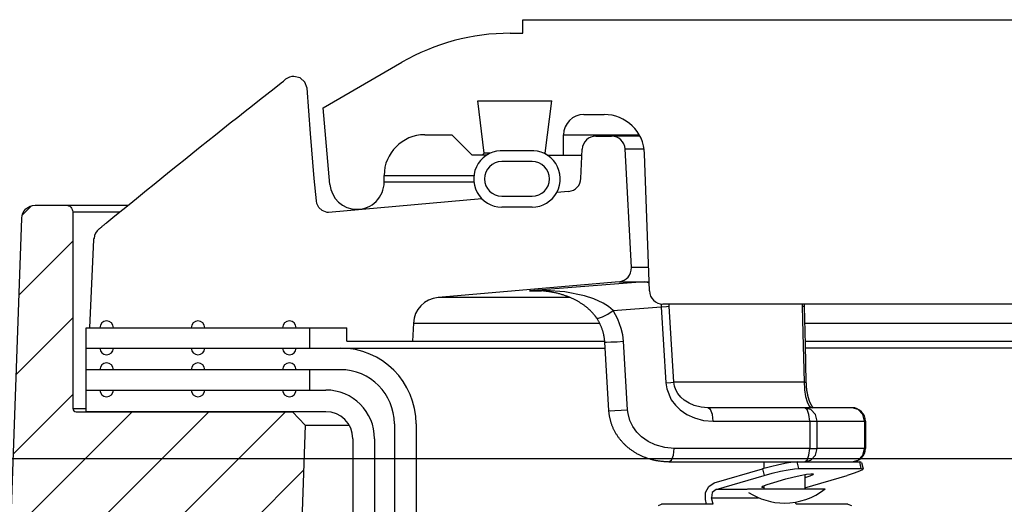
# Model space of a CAD drawing. Extents: x -169 to 6736, y -208 to 3022.
# Tile 369 of 656: x 1785.09 to 1789.64, y 983.81 to 986.04. Entities that reach past the tile are written whole.
import ezdxf

# ---------------------------------------------------------------- set-up
doc = ezdxf.new("R2010")
doc.units = 0
doc.header["$MEASUREMENT"] = 0
for name, color, linetype in [('CONCRETE-HATCH', 2, 'CONTINUOUS'), ('FREEZE-LINES', 8, 'CONTINUOUS'), ('SPILL-BUCKET', 1, 'CONTINUOUS')]:
    doc.layers.add(name, color=color, linetype=linetype)

msp = doc.modelspace()

# ---------------------------------------------------------------- hatches: boundary and pattern name
at = {"layer": 'CONCRETE-HATCH'}
h = msp.add_hatch(dxfattribs=at)
h.set_pattern_fill('AR-CONC', color=256, scale=2.67, style=0)
h.set_pattern_definition([(50, (406.909, 981.518), (19.15085, -1.67548), [2.0025, -22.0275]), (355, (406.91, 981.518), (-3.70466, 20.08353), [1.602, -17.622]), (100.4514, (408.505, 981.378), (15.4462, 18.40804), [1.70186, -18.7205]), (46.1842, (406.91, 986.858), (28.49534, -4.41936), [3.00375, -33.04125]), (96.6356, (409.284, 986.49), (24.9555, 26.00895), [2.5528, -28.08074]), (351.1842, (406.91, 986.858), (24.9555, 26.00897), [2.403, -26.433]), (21, (409.579, 985.523), (15.93742, -10.74992), [2.0025, -22.0275]), (326, (409.58, 985.523), (6.49652, 19.3615), [1.602, -17.622]), (71.4514, (410.907, 984.627), (22.43394, 8.61156), [1.70186, -18.7205]), (37.5, (406.909, 981.518), (0.324668, 8.888266), [0, -17.4084, 0, -17.889, 0, -17.68875]), (7.5, (406.909, 981.518), (7.023957, 10.53079), [0, -10.1994, 0, -17.0079, 0, -6.74175]), (327.5, (400.955, 981.518), (14.25306, -0.602215), [0, -6.675, 0, -20.826, 0, -27.6345]), (317.5, (398.285, 981.518), (15.57107, 2.6728), [0, -8.6775, 0, -13.8306, 0, -19.6245])])
h.paths.add_polyline_path([(1767.51696, 983.80117), (1772.40966, 984.45283), (1772.40966, 985.22638), (1776.35294, 984.73347), (1785.72243, 984.73347), (1785.93035, 983.95668), (1786.31624, 983.95668), (1786.36108, 983.9299), (1786.38758, 983.87999), (1786.38758, 978.29597), (1767.51696, 978.29597), (1767.51696, 980.19593)])
at = {"layer": 'SPILL-BUCKET'}
h = msp.add_hatch(dxfattribs=at)
h.set_pattern_fill('ANSI31', scale=2, style=0)
h.set_pattern_definition([(45, (6629.67845, -316.10631), (-0.176776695, 0.176776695), [])])
edge = h.paths.add_edge_path()
edge.add_line((1786.35286, 984.23294), (1786.41107, 984.17052))
edge.add_line((1786.41107, 984.17052), (1786.3616, 982.75407))
edge.add_line((1786.3616, 982.75407), (1786.03629, 982.75407))
edge.add_line((1786.03629, 982.75407), (1786.01885, 983.25351))
edge.add_arc((1785.89397, 983.24919), 0.12496, 361.98144, 449.98139)
edge.add_line((1785.89401, 983.37415), (1785.10718, 983.37415))
edge.add_arc((1785.10716, 983.43663), 0.06248, 178.01926, 270.01928, ccw=False)
edge.add_line((1785.04472, 983.43879), (1785.1036, 985.12513))
edge.add_arc((1785.16604, 985.12293), 0.06248, 449.98138, 537.98136, ccw=False)
edge.add_line((1785.16607, 985.18541), (1785.3079, 985.18541))
edge.add_arc((1785.30789, 985.15417), 0.03124, 359.98043, 449.98043, ccw=False)
edge.add_line((1785.33913, 985.15416), (1785.33913, 984.24793))
edge.add_arc((1785.35444, 984.24824), 0.01531, 181.18722, 271.18722)
edge.add_line((1785.35476, 984.23294), (1786.35286, 984.23294))

# ---------------------------------------------------------------- linework, layer by layer
at = {"layer": 'FREEZE-LINES', "linetype": 'Continuous'}
msp.add_line((1931.94521, 984.01471), (1465.78697, 984.01471), dxfattribs=at)
at = {"layer": 'SPILL-BUCKET', "linetype": 'Continuous'}
for p, q in [((1787.41584, 986.04108), (1791.60048, 986.04108)), ((1787.41584, 985.97862), (1787.41584, 986.04108)), ((1787.35734, 985.97862), (1787.41584, 985.97862)), ((1786.49459, 985.63511), (1786.85769, 985.84474)), ((1787.20728, 985.66634), (1787.54844, 985.66634)), ((1787.23687, 985.42541), (1787.20728, 985.66634)), ((1787.51886, 985.42541), (1787.54844, 985.66634)), ((1786.5256, 985.28071), (1786.49459, 985.63511)), ((1787.69689, 985.60388), (1787.7899, 985.60388)), ((1786.96302, 985.51019), (1787.08794, 985.51019)), ((1787.18162, 985.41651), (1787.08794, 985.51019)), ((1787.60321, 985.51019), (1787.6104, 985.51019)), ((1787.60321, 985.41651), (1787.60321, 985.51019)), ((1787.6104, 985.51019), (1787.63196, 985.51019)), ((1787.63196, 985.51019), (1787.66784, 985.51019)), ((1787.66784, 985.51019), (1787.95216, 985.51019)), ((1787.24917, 985.41651), (1787.18162, 985.41651)), ((1787.23687, 985.42541), (1787.22797, 985.41651)), ((1787.24413, 985.42541), (1787.23687, 985.42541)), ((1787.26589, 985.42541), (1787.24413, 985.42541)), ((1787.44766, 985.43606), (1787.32905, 985.43606)), ((1787.51886, 985.42541), (1787.51082, 985.42541)), ((1787.52776, 985.41651), (1787.51886, 985.42541)), ((1787.52754, 985.41651), (1787.68843, 985.41651)), ((1787.99927, 984.78975), (1787.97715, 985.42305)), ((1787.45831, 985.38653), (1787.3184, 985.38653)), ((1786.77565, 985.29159), (1786.77565, 985.32282)), ((1786.77565, 985.32282), (1786.78218, 985.32282)), ((1786.78218, 985.29159), (1786.77565, 985.29159)), ((1787.3184, 985.22664), (1787.45831, 985.22664)), ((1787.45831, 985.17667), (1787.3184, 985.17667)), ((1789.7476, 984.72948), (1788.06169, 984.72948))]:
    msp.add_line(p, q, dxfattribs=at)
at = {"layer": 'SPILL-BUCKET', "color": 1, "linetype": 'Continuous'}
for p, q in [((1786.38799, 985.77237), (1786.35949, 985.77935)), ((1786.26783, 985.7244), (1786.30105, 985.75045)), ((1786.30105, 985.75045), (1786.31102, 985.75826)), ((1786.31102, 985.75826), (1786.321, 985.76606)), ((1786.41013, 985.75301), (1786.38799, 985.77237)), ((1786.42096, 985.72558), (1786.41013, 985.75301)), ((1786.20114, 985.6719), (1786.23466, 985.69831)), ((1786.23466, 985.69831), (1786.26783, 985.7244)), ((1786.43575, 985.51678), (1786.42096, 985.72558)), ((1786.13378, 985.6187), (1786.16764, 985.64547)), ((1786.16764, 985.64547), (1786.20114, 985.6719)), ((1786.09996, 985.5919), (1786.13378, 985.6187)), ((1786.03159, 985.53756), (1786.06576, 985.56474)), ((1786.06576, 985.56474), (1786.09996, 985.5919)), ((1785.96248, 985.48243), (1785.99702, 985.51001)), ((1785.99702, 985.51001), (1786.03159, 985.53756)), ((1786.45345, 985.30816), (1786.43575, 985.51678)), ((1787.75198, 985.50395), (1787.82499, 985.50395)), ((1785.92739, 985.45436), (1785.96248, 985.48243)), ((1785.857, 985.3979), (1785.89234, 985.42627)), ((1785.89234, 985.42627), (1785.92739, 985.45436)), ((1787.68367, 985.30884), (1787.68958, 985.44421)), ((1787.91602, 984.89796), (1787.88737, 985.44476)), ((1785.78612, 985.34082), (1785.82171, 985.3695)), ((1785.82171, 985.3695), (1785.857, 985.3979)), ((1785.75056, 985.31211), (1785.78612, 985.34082)), ((1785.67888, 985.25407), (1785.71471, 985.2831)), ((1785.71471, 985.2831), (1785.75056, 985.31211)), ((1786.4632, 985.20585), (1786.45345, 985.30816)), ((1785.64275, 985.22474), (1785.67888, 985.25407)), ((1787.62671, 985.24934), (1787.57248, 985.2446)), ((1785.53382, 985.13599), (1785.60665, 985.19538)), ((1785.60665, 985.19538), (1785.64275, 985.22474)), ((1786.46538, 985.19303), (1786.4632, 985.20585)), ((1786.47056, 985.18074), (1786.46538, 985.19303)), ((1787.2269, 985.21436), (1786.51838, 985.15238)), ((1786.47242, 985.1777), (1786.47056, 985.18074)), ((1786.47452, 985.17472), (1786.47242, 985.1777)), ((1786.49014, 985.16033), (1786.47452, 985.17472)), ((1786.51236, 985.15246), (1786.49014, 985.16033)), ((1786.51838, 985.15238), (1786.51236, 985.15246)), ((1785.48167, 985.09332), (1785.48391, 985.09515)), ((1785.48391, 985.09515), (1785.48617, 985.09699)), ((1785.48617, 985.09699), (1785.48849, 985.09889)), ((1785.48849, 985.09889), (1785.49083, 985.1008)), ((1785.49083, 985.1008), (1785.49323, 985.10276)), ((1785.49323, 985.10276), (1785.49565, 985.10474)), ((1785.49565, 985.10474), (1785.49614, 985.10515)), ((1785.49614, 985.10515), (1785.49664, 985.10555)), ((1785.49663, 985.10555), (1785.51522, 985.12078)), ((1785.51522, 985.12078), (1785.53382, 985.13599)), ((1785.46031, 985.07599), (1785.46102, 985.07656)), ((1785.46102, 985.07656), (1785.46174, 985.07715)), ((1785.46174, 985.07715), (1785.46352, 985.07859)), ((1785.46352, 985.07859), (1785.46532, 985.08005)), ((1785.46532, 985.08005), (1785.4672, 985.08157)), ((1785.4672, 985.08157), (1785.4691, 985.08311)), ((1785.4691, 985.08311), (1785.47108, 985.08471)), ((1785.47108, 985.08471), (1785.47308, 985.08634)), ((1785.47308, 985.08634), (1785.47518, 985.08804)), ((1785.47518, 985.08804), (1785.47729, 985.08976)), ((1785.47729, 985.08976), (1785.47947, 985.09154)), ((1785.47947, 985.09154), (1785.48167, 985.09332)), ((1785.4172, 984.62017), (1785.43685, 985.02718)), ((1785.43685, 985.02718), (1785.437, 985.02891)), ((1785.437, 985.02891), (1785.43711, 985.03015)), ((1785.43711, 985.03015), (1785.43721, 985.03144)), ((1785.43721, 985.03144), (1785.43726, 985.03199)), ((1785.43726, 985.03199), (1785.43731, 985.03255)), ((1787.8591, 984.83247), (1787.02435, 984.75944)), ((1786.91049, 984.64154), (1786.9061, 984.55771)), ((1785.40159, 984.62017), (1786.60389, 984.62017)), ((1785.40159, 984.33287), (1785.40159, 984.62017)), ((1786.60389, 984.55771), (1786.60389, 984.62017)), ((1786.60389, 984.55771), (1786.9061, 984.55771)), ((1785.40159, 984.52649), (1786.57311, 984.52649)), ((1786.57311, 984.42655), (1785.40159, 984.42655)), ((1785.40156, 984.23294), (1785.40156, 984.33287)), ((1785.40156, 984.33287), (1786.50646, 984.33287)), ((1786.50646, 984.23294), (1785.40156, 984.23294)), ((1786.82294, 984.17672), (1786.82294, 983.74985)), ((1786.92287, 984.17672), (1786.92287, 983.74985)), ((1786.63137, 984.10802), (1786.63137, 969.91046)), ((1786.7313, 984.10802), (1786.7313, 969.91046))]:
    msp.add_line(p, q, dxfattribs=at)
at = {"layer": 'SPILL-BUCKET', "color": 7}
for p, q in [((1787.9555, 985.50395), (1787.82499, 985.50395)), ((1787.88737, 985.44476), (1787.97512, 985.44476)), ((1785.3079, 985.18541), (1785.59443, 985.18541)), ((1785.33913, 985.15418), (1785.55613, 985.15418)), ((1787.99546, 984.89796), (1787.91602, 984.89796)), ((1787.8591, 984.83247), (1787.99778, 984.83247)), ((1787.63293, 984.75944), (1787.02433, 984.75944)), ((1786.91049, 984.64154), (1787.7693, 984.64154)), ((1786.9061, 984.55771), (1787.7933, 984.55771)), ((1786.57311, 984.52649), (1787.79514, 984.52649)), ((1785.33913, 984.24793), (1785.40156, 984.24793)), ((1786.41107, 984.17052), (1786.61461, 984.17052))]:
    msp.add_line(p, q, dxfattribs=at)
at = {"layer": 'SPILL-BUCKET', "color": 7, "linetype": 'Continuous'}
for p, q in [((1786.78218, 985.32282), (1787.18951, 985.32282)), ((1787.18936, 985.29159), (1786.78218, 985.29159)), ((1788.71477, 984.64154), (1797.8491, 984.64154)), ((1786.43213, 984.52649), (1786.43213, 984.62017)), ((1788.71686, 984.55771), (1797.66491, 984.55771)), ((1797.65424, 984.52649), (1788.71718, 984.52649)), ((1786.43213, 984.33287), (1786.43213, 984.42655))]:
    msp.add_line(p, q, dxfattribs=at)
at = {"layer": 'SPILL-BUCKET', "color": 8, "linetype": 'Continuous'}
for p, q in [((1787.976, 984.83247), (1787.81761, 984.82001)), ((1787.976, 984.83247), (1787.98856, 984.83106)), ((1787.98856, 984.83106), (1787.99796, 984.82706)), ((1787.81761, 984.82001), (1787.44624, 984.79027)), ((1787.44681, 984.79031), (1787.44624, 984.79027)), ((1787.44624, 984.79027), (1787.44667, 984.7903)), ((1787.44624, 984.79027), (1787.47201, 984.79027)), ((1787.44667, 984.7903), (1787.47862, 984.79026)), ((1787.51895, 984.79248), (1787.44681, 984.79031)), ((1787.47201, 984.79027), (1787.5018, 984.79027)), ((1787.48088, 984.79116), (1787.47867, 984.79118)), ((1787.48308, 984.79113), (1787.48088, 984.79116)), ((1787.48731, 984.79102), (1787.48308, 984.79113)), ((1787.49155, 984.79085), (1787.48731, 984.79102)), ((1787.49577, 984.79065), (1787.49155, 984.79085)), ((1787.5, 984.79041), (1787.49577, 984.79065)), ((1787.50422, 984.79012), (1787.5, 984.79041)), ((1787.50844, 984.78979), (1787.50422, 984.79012)), ((1787.51265, 984.78942), (1787.50844, 984.78979)), ((1787.51686, 984.789), (1787.51265, 984.78942)), ((1787.52105, 984.78855), (1787.51686, 984.789)), ((1787.60962, 984.78597), (1787.51895, 984.79248)), ((1787.52524, 984.78804), (1787.52105, 984.78855)), ((1787.52928, 984.78752), (1787.52524, 984.78804)), ((1787.53332, 984.78696), (1787.52928, 984.78752)), ((1787.53758, 984.78633), (1787.53332, 984.78696)), ((1787.54184, 984.78564), (1787.53758, 984.78633)), ((1787.54602, 984.78493), (1787.54184, 984.78564)), ((1787.55021, 984.78418), (1787.54602, 984.78493)), ((1787.55431, 984.7834), (1787.55021, 984.78418)), ((1787.5584, 984.78258), (1787.55431, 984.7834)), ((1787.56242, 984.78173), (1787.5584, 984.78258)), ((1787.56644, 984.78084), (1787.56242, 984.78173)), ((1787.57039, 984.77993), (1787.56644, 984.78084)), ((1787.57433, 984.77897), (1787.57039, 984.77993)), ((1787.5782, 984.77799), (1787.57433, 984.77897)), ((1787.58208, 984.77697), (1787.5782, 984.77799)), ((1787.58589, 984.77592), (1787.58208, 984.77697)), ((1787.69983, 984.76771), (1787.60962, 984.78597)), ((1787.5897, 984.77483), (1787.58589, 984.77592)), ((1787.59344, 984.77372), (1787.5897, 984.77483)), ((1787.59719, 984.77257), (1787.59344, 984.77372)), ((1787.60088, 984.77139), (1787.59719, 984.77257)), ((1787.60457, 984.77018), (1787.60088, 984.77139)), ((1787.60821, 984.76894), (1787.60457, 984.77018)), ((1787.61185, 984.76766), (1787.60821, 984.76894)), ((1787.61543, 984.76636), (1787.61185, 984.76766)), ((1787.61902, 984.76503), (1787.61543, 984.76636)), ((1787.62274, 984.76359), (1787.61902, 984.76503)), ((1787.62647, 984.76212), (1787.62274, 984.76359)), ((1787.62996, 984.76069), (1787.62647, 984.76212)), ((1787.63346, 984.75922), (1787.62996, 984.76069)), ((1787.63686, 984.75776), (1787.63346, 984.75922)), ((1787.64026, 984.75625), (1787.63686, 984.75776)), ((1787.64358, 984.75474), (1787.64026, 984.75625)), ((1787.64689, 984.75319), (1787.64358, 984.75474)), ((1787.65013, 984.75163), (1787.64689, 984.75319)), ((1787.65336, 984.75004), (1787.65013, 984.75163)), ((1787.6565, 984.74845), (1787.65336, 984.75004)), ((1787.65964, 984.74682), (1787.6565, 984.74845)), ((1787.66271, 984.7452), (1787.65964, 984.74682)), ((1787.66577, 984.74353), (1787.66271, 984.7452)), ((1787.66841, 984.74206), (1787.66577, 984.74353)), ((1787.67105, 984.74056), (1787.66841, 984.74206)), ((1787.67358, 984.73908), (1787.67105, 984.74056)), ((1787.67612, 984.73758), (1787.67358, 984.73908)), ((1787.67904, 984.73581), (1787.67612, 984.73758)), ((1787.68195, 984.734), (1787.67904, 984.73581)), ((1787.6847, 984.73226), (1787.68195, 984.734)), ((1787.68744, 984.73048), (1787.6847, 984.73226)), ((1787.74355, 984.7531), (1787.69983, 984.76771)), ((1787.78619, 984.73311), (1787.74355, 984.7531)), ((1787.80985, 984.71804), (1787.78619, 984.73311)), ((1787.69004, 984.72875), (1787.68744, 984.73048)), ((1787.69264, 984.72698), (1787.69004, 984.72875)), ((1787.69511, 984.72526), (1787.69264, 984.72698)), ((1787.69758, 984.72351), (1787.69511, 984.72526)), ((1787.69995, 984.72179), (1787.69758, 984.72351)), ((1787.70231, 984.72003), (1787.69995, 984.72179)), ((1787.70458, 984.7183), (1787.70231, 984.72003)), ((1787.70684, 984.71655), (1787.70458, 984.7183)), ((1787.70903, 984.71481), (1787.70684, 984.71655)), ((1787.71122, 984.71303), (1787.70903, 984.71481)), ((1787.71318, 984.71141), (1787.71122, 984.71303)), ((1787.71514, 984.70976), (1787.71318, 984.71141)), ((1787.71702, 984.70814), (1787.71514, 984.70976)), ((1787.7189, 984.7065), (1787.71702, 984.70814)), ((1787.72103, 984.7046), (1787.7189, 984.7065)), ((1787.72315, 984.70266), (1787.72103, 984.7046)), ((1787.72512, 984.70083), (1787.72315, 984.70266)), ((1787.72707, 984.69896), (1787.72512, 984.70083)), ((1787.72889, 984.69719), (1787.72707, 984.69896)), ((1787.7307, 984.69538), (1787.72889, 984.69719)), ((1787.7324, 984.69365), (1787.7307, 984.69538)), ((1787.73409, 984.69189), (1787.7324, 984.69365)), ((1787.73568, 984.6902), (1787.73409, 984.69189)), ((1787.73727, 984.68848), (1787.73568, 984.6902)), ((1787.73877, 984.68681), (1787.73727, 984.68848)), ((1787.74026, 984.68511), (1787.73877, 984.68681)), ((1787.80748, 984.68297), (1787.83149, 984.6996)), ((1787.83149, 984.6996), (1787.80985, 984.71804)), ((1787.83149, 984.6996), (1788.0541, 984.71701)), ((1787.85391, 984.65956), (1787.83149, 984.6996)), ((1788.05276, 984.73012), (1788.05358, 984.72394)), ((1788.05358, 984.72394), (1788.0541, 984.71701)), ((1788.0541, 984.71701), (1788.07744, 984.71884)), ((1788.0541, 984.71701), (1788.07527, 984.36633)), ((1788.07744, 984.71884), (1788.09069, 984.72028)), ((1788.09069, 984.72028), (1788.08976, 984.72927)), ((1788.10431, 984.49424), (1788.09069, 984.72028)), ((1788.70384, 984.72946), (1788.70393, 984.72028)), ((1788.70393, 984.72028), (1788.71056, 984.71952)), ((1788.70393, 984.72028), (1788.70707, 984.59563)), ((1788.71056, 984.71952), (1788.71284, 984.71857)), ((1788.71279, 984.72717), (1788.71277, 984.72507)), ((1788.71277, 984.72507), (1788.71278, 984.72297)), ((1788.71278, 984.72297), (1788.71279, 984.72087)), ((1788.71283, 984.72948), (1788.71279, 984.72717)), ((1788.71279, 984.72087), (1788.71284, 984.71876)), ((1788.71284, 984.71876), (1788.71284, 984.71867)), ((1788.71284, 984.71867), (1788.71285, 984.71857)), ((1788.71285, 984.71857), (1788.71722, 984.54323)), ((1787.74168, 984.68346), (1787.74026, 984.68511)), ((1787.7431, 984.68177), (1787.74168, 984.68346)), ((1787.74445, 984.68013), (1787.7431, 984.68177)), ((1787.74579, 984.67846), (1787.74445, 984.68013)), ((1787.74708, 984.67682), (1787.74579, 984.67846)), ((1787.74836, 984.67516), (1787.74708, 984.67682)), ((1787.7496, 984.67351), (1787.74836, 984.67516)), ((1787.75083, 984.67185), (1787.7496, 984.67351)), ((1787.75203, 984.67018), (1787.75083, 984.67185)), ((1787.75322, 984.66848), (1787.75203, 984.67018)), ((1787.75437, 984.66683), (1787.75322, 984.66848)), ((1787.7555, 984.66513), (1787.75437, 984.66683)), ((1787.75553, 984.66509), (1787.7555, 984.66513)), ((1787.75556, 984.66505), (1787.75553, 984.66509)), ((1787.75578, 984.6647), (1787.75555, 984.66504)), ((1787.75556, 984.66505), (1787.76481, 984.66355)), ((1787.75601, 984.66436), (1787.75578, 984.6647)), ((1787.75772, 984.66175), (1787.75601, 984.66436)), ((1787.75939, 984.6591), (1787.75772, 984.66175)), ((1787.76103, 984.65641), (1787.75939, 984.6591)), ((1787.76265, 984.6537), (1787.76103, 984.65641)), ((1787.76422, 984.65099), (1787.76265, 984.6537)), ((1787.76576, 984.64825), (1787.76422, 984.65099)), ((1787.76481, 984.66355), (1787.78349, 984.67)), ((1787.76724, 984.64553), (1787.76576, 984.64825)), ((1787.76869, 984.64278), (1787.76724, 984.64553)), ((1787.77009, 984.64003), (1787.76869, 984.64278)), ((1787.77146, 984.63727), (1787.77009, 984.64003)), ((1787.78349, 984.67), (1787.80748, 984.68297)), ((1787.86961, 984.61728), (1787.85391, 984.65956)), ((1787.77278, 984.63451), (1787.77146, 984.63727)), ((1787.77406, 984.63173), (1787.77278, 984.63451)), ((1787.7753, 984.62895), (1787.77406, 984.63173)), ((1787.7765, 984.62614), (1787.7753, 984.62895)), ((1787.77765, 984.62337), (1787.7765, 984.62614)), ((1787.77877, 984.62058), (1787.77765, 984.62337)), ((1787.77984, 984.61778), (1787.77877, 984.62058)), ((1787.78088, 984.61496), (1787.77984, 984.61778)), ((1787.78188, 984.61212), (1787.78088, 984.61496)), ((1787.78284, 984.60928), (1787.78188, 984.61212)), ((1787.78376, 984.60643), (1787.78284, 984.60928)), ((1787.78464, 984.60356), (1787.78376, 984.60643)), ((1787.78548, 984.60071), (1787.78464, 984.60356)), ((1787.78629, 984.59785), (1787.78548, 984.60071)), ((1787.78704, 984.595), (1787.78629, 984.59785)), ((1787.78776, 984.59214), (1787.78704, 984.595)), ((1787.87632, 984.58762), (1787.86961, 984.61728)), ((1788.70707, 984.59563), (1788.71277, 984.3696)), ((1787.78843, 984.58927), (1787.78776, 984.59214)), ((1787.78907, 984.58639), (1787.78843, 984.58927)), ((1787.78967, 984.58352), (1787.78907, 984.58639)), ((1787.79023, 984.58063), (1787.78967, 984.58352)), ((1787.79074, 984.57776), (1787.79023, 984.58063)), ((1787.79122, 984.57487), (1787.79074, 984.57776)), ((1787.79166, 984.57199), (1787.79122, 984.57487)), ((1787.79206, 984.56911), (1787.79166, 984.57199)), ((1787.79242, 984.56622), (1787.79206, 984.56911)), ((1787.79273, 984.56333), (1787.79242, 984.56622)), ((1787.79302, 984.56043), (1787.79273, 984.56333)), ((1787.79325, 984.55753), (1787.79302, 984.56043)), ((1787.79337, 984.55578), (1787.79325, 984.55753)), ((1787.79347, 984.55403), (1787.79337, 984.55578)), ((1787.79349, 984.55403), (1787.80089, 984.55374)), ((1787.8029, 984.39587), (1787.7935, 984.55403)), ((1787.80089, 984.55374), (1787.82126, 984.5544)), ((1787.82126, 984.5544), (1787.84979, 984.55585)), ((1787.84979, 984.55585), (1787.87974, 984.55774)), ((1787.87974, 984.55774), (1787.87632, 984.58762)), ((1787.89856, 984.24141), (1787.87974, 984.55774)), ((1788.71722, 984.54323), (1788.72162, 984.36789)), ((1788.11182, 984.3696), (1788.10431, 984.49424)), ((1787.81232, 984.2377), (1787.8029, 984.39587)), ((1788.07527, 984.36633), (1788.09856, 984.36815)), ((1788.09856, 984.36815), (1788.11182, 984.3696)), ((1788.18253, 984.3696), (1788.11182, 984.3696)), ((1788.11291, 984.36001), (1788.11182, 984.3696)), ((1788.2653, 984.3696), (1788.18253, 984.3696)), ((1788.35994, 984.3696), (1788.2653, 984.3696)), ((1788.46624, 984.3696), (1788.35994, 984.3696)), ((1788.58394, 984.3696), (1788.46624, 984.3696)), ((1788.71277, 984.3696), (1788.58394, 984.3696)), ((1788.71277, 984.3696), (1788.71439, 984.33891)), ((1788.71277, 984.3696), (1788.71935, 984.36883)), ((1788.71935, 984.36883), (1788.72161, 984.36789)), ((1788.72162, 984.36789), (1788.72165, 984.36661)), ((1788.07527, 984.36633), (1788.07948, 984.33807)), ((1788.07948, 984.33807), (1788.10031, 984.28813)), ((1788.11484, 984.35076), (1788.11291, 984.36001)), ((1788.12116, 984.33299), (1788.11484, 984.35076)), ((1788.12981, 984.31747), (1788.12116, 984.33299)), ((1788.71439, 984.33891), (1788.71486, 984.33411)), ((1788.71486, 984.33411), (1788.71953, 984.3036)), ((1788.72165, 984.36661), (1788.72169, 984.36534)), ((1788.72169, 984.36534), (1788.72176, 984.36313)), ((1788.72176, 984.36313), (1788.72186, 984.36093)), ((1788.72186, 984.36093), (1788.72197, 984.35874)), ((1788.72197, 984.35874), (1788.72209, 984.35655)), ((1788.72209, 984.35655), (1788.72223, 984.35438)), ((1788.72223, 984.35438), (1788.72238, 984.35222)), ((1788.72238, 984.35222), (1788.72255, 984.35006)), ((1788.72255, 984.35006), (1788.72273, 984.34791)), ((1788.72273, 984.34791), (1788.72292, 984.34576)), ((1788.72292, 984.34576), (1788.72313, 984.34362)), ((1788.72313, 984.34362), (1788.72336, 984.34148)), ((1788.72336, 984.34148), (1788.72359, 984.33936)), ((1788.72359, 984.33936), (1788.72385, 984.33723)), ((1788.72385, 984.33723), (1788.72411, 984.33512)), ((1788.72411, 984.33512), (1788.72438, 984.33307)), ((1788.72438, 984.33307), (1788.72467, 984.33103)), ((1788.72467, 984.33103), (1788.72498, 984.32893)), ((1788.72498, 984.32893), (1788.72531, 984.32685)), ((1788.72531, 984.32685), (1788.72564, 984.32478)), ((1788.72564, 984.32478), (1788.72599, 984.32273)), ((1788.72599, 984.32273), (1788.72634, 984.32072)), ((1788.10031, 984.28813), (1788.11896, 984.26293)), ((1788.14364, 984.30021), (1788.12981, 984.31747)), ((1788.15923, 984.28625), (1788.14364, 984.30021)), ((1788.18234, 984.27158), (1788.15923, 984.28625)), ((1788.71953, 984.3036), (1788.72662, 984.2782)), ((1788.72634, 984.32072), (1788.72671, 984.31874)), ((1788.72662, 984.2782), (1788.73671, 984.25892)), ((1788.72671, 984.31874), (1788.72709, 984.3168)), ((1788.72709, 984.3168), (1788.72747, 984.31488)), ((1788.72747, 984.31488), (1788.72788, 984.31297)), ((1788.72788, 984.31297), (1788.72829, 984.31108)), ((1788.72829, 984.31108), (1788.72871, 984.30918)), ((1788.72871, 984.30918), (1788.72915, 984.30731)), ((1788.72915, 984.30731), (1788.7296, 984.30544)), ((1788.7296, 984.30544), (1788.73006, 984.30361)), ((1788.73006, 984.30361), (1788.73053, 984.30179)), ((1788.73053, 984.30179), (1788.73101, 984.29999)), ((1788.73101, 984.29999), (1788.73151, 984.29821)), ((1788.73151, 984.29821), (1788.73201, 984.29646)), ((1788.73201, 984.29646), (1788.73252, 984.29472)), ((1788.73252, 984.29472), (1788.73304, 984.29301)), ((1788.73304, 984.29301), (1788.73357, 984.29132)), ((1788.73357, 984.29132), (1788.73411, 984.28966)), ((1788.73411, 984.28966), (1788.73466, 984.28802)), ((1788.73466, 984.28802), (1788.73521, 984.28642)), ((1788.73521, 984.28642), (1788.73578, 984.28483)), ((1788.73578, 984.28483), (1788.73635, 984.28327)), ((1788.73635, 984.28327), (1788.73692, 984.28174)), ((1788.73692, 984.28174), (1788.7375, 984.28025)), ((1788.7375, 984.28025), (1788.73809, 984.27878)), ((1788.73809, 984.27878), (1788.73868, 984.27734)), ((1788.73868, 984.27734), (1788.73927, 984.27594)), ((1787.81231, 984.2377), (1787.81971, 984.23742)), ((1787.8124, 984.23644), (1787.81233, 984.2377)), ((1787.81247, 984.23518), (1787.8124, 984.23644)), ((1787.81271, 984.23206), (1787.81247, 984.23518)), ((1787.813, 984.22893), (1787.81271, 984.23206)), ((1787.81971, 984.23742), (1787.84008, 984.23807)), ((1787.84008, 984.23807), (1787.8686, 984.23952)), ((1787.8686, 984.23952), (1787.89856, 984.24141)), ((1787.90051, 984.22409), (1787.89856, 984.24141)), ((1788.11896, 984.26293), (1788.14117, 984.24131)), ((1788.14117, 984.24131), (1788.17201, 984.21999)), ((1788.20646, 984.26134), (1788.18234, 984.27158)), ((1788.23787, 984.25365), (1788.20646, 984.26134)), ((1788.26925, 984.25122), (1788.23787, 984.25365)), ((1788.71474, 984.25122), (1788.26925, 984.25122)), ((1788.2812, 984.24285), (1788.26925, 984.25122)), ((1788.28995, 984.21999), (1788.2812, 984.24285)), ((1788.93395, 984.25122), (1788.71474, 984.25122)), ((1788.72669, 984.24285), (1788.71474, 984.25122)), ((1788.74359, 984.24285), (1788.71474, 984.25122)), ((1788.73544, 984.21999), (1788.72669, 984.24285)), ((1788.73671, 984.25892), (1788.74943, 984.25122)), ((1788.73927, 984.27594), (1788.73987, 984.27457)), ((1788.73987, 984.27457), (1788.74047, 984.27322)), ((1788.74047, 984.27322), (1788.74107, 984.27192)), ((1788.74107, 984.27192), (1788.74167, 984.27065)), ((1788.74167, 984.27065), (1788.74226, 984.26943)), ((1788.74226, 984.26943), (1788.74286, 984.26823)), ((1788.74286, 984.26823), (1788.74346, 984.26707)), ((1788.74346, 984.26707), (1788.74405, 984.26596)), ((1788.76471, 984.21999), (1788.74359, 984.24285)), ((1788.74405, 984.26596), (1788.74463, 984.26488)), ((1788.74463, 984.26488), (1788.74521, 984.26385)), ((1788.74521, 984.26385), (1788.74579, 984.26286)), ((1788.74579, 984.26286), (1788.74635, 984.2619)), ((1788.74635, 984.2619), (1788.7469, 984.26099)), ((1788.7469, 984.26099), (1788.74745, 984.26013)), ((1788.74745, 984.26013), (1788.74798, 984.25931)), ((1788.74798, 984.25931), (1788.74849, 984.25853)), ((1788.74849, 984.25853), (1788.749, 984.25779)), ((1788.749, 984.25779), (1788.7495, 984.25708)), ((1788.7495, 984.25708), (1788.75, 984.25639)), ((1788.75, 984.25639), (1788.7505, 984.25572)), ((1788.7505, 984.25572), (1788.75098, 984.2551)), ((1788.75098, 984.2551), (1788.75145, 984.2545)), ((1788.75145, 984.2545), (1788.7519, 984.25395)), ((1788.7519, 984.25395), (1788.75234, 984.25343)), ((1788.75234, 984.25343), (1788.75275, 984.25295)), ((1788.75275, 984.25295), (1788.75315, 984.25251)), ((1788.75315, 984.25251), (1788.75353, 984.25211)), ((1788.75353, 984.25211), (1788.75389, 984.25173)), ((1788.75389, 984.25173), (1788.75422, 984.2514)), ((1788.75422, 984.2514), (1788.75442, 984.2512)), ((1788.96281, 984.24285), (1788.93395, 984.25122)), ((1788.98393, 984.21999), (1788.96281, 984.24285)), ((1787.81334, 984.2258), (1787.813, 984.22893)), ((1787.81371, 984.22267), (1787.81334, 984.2258)), ((1787.81412, 984.21954), (1787.81371, 984.22267)), ((1787.81459, 984.21642), (1787.81412, 984.21954)), ((1787.81509, 984.2133), (1787.81459, 984.21642)), ((1787.81564, 984.21019), (1787.81509, 984.2133)), ((1787.81623, 984.20708), (1787.81564, 984.21019)), ((1787.81687, 984.20397), (1787.81623, 984.20708)), ((1787.81755, 984.20087), (1787.81687, 984.20397)), ((1787.81827, 984.19779), (1787.81755, 984.20087)), ((1787.81903, 984.1947), (1787.81827, 984.19779)), ((1787.81984, 984.19163), (1787.81903, 984.1947)), ((1787.82069, 984.18857), (1787.81984, 984.19163)), ((1787.82158, 984.18551), (1787.82069, 984.18857)), ((1787.90885, 984.19299), (1787.90051, 984.22409)), ((1787.92263, 984.16422), (1787.90885, 984.19299)), ((1788.17201, 984.21999), (1788.2066, 984.20394)), ((1788.2066, 984.20394), (1788.24871, 984.19263)), ((1788.24871, 984.19263), (1788.29315, 984.18876)), ((1788.29315, 984.18876), (1788.28995, 984.21999)), ((1788.29315, 984.18876), (1788.73864, 984.18876)), ((1788.73864, 984.18876), (1788.73544, 984.21999)), ((1788.73864, 984.18876), (1788.73864, 984.06385)), ((1788.73864, 984.18876), (1788.7589, 984.18876)), ((1788.7589, 984.18876), (1788.77244, 984.18876)), ((1788.77244, 984.18876), (1788.76471, 984.21999)), ((1788.77244, 984.06385), (1788.77244, 984.18876)), ((1788.77244, 984.18876), (1788.99166, 984.18876)), ((1788.99166, 984.18876), (1788.98393, 984.21999)), ((1788.99166, 984.18876), (1788.99166, 984.06385)), ((1788.99166, 984.18876), (1788.99521, 984.18876)), ((1788.99521, 984.18876), (1788.99641, 984.18876)), ((1788.99641, 984.18876), (1788.99641, 984.06385)), ((1787.82252, 984.18246), (1787.82158, 984.18551)), ((1787.82349, 984.17942), (1787.82252, 984.18246)), ((1787.82452, 984.1764), (1787.82349, 984.17942)), ((1787.82558, 984.17339), (1787.82452, 984.1764)), ((1787.82669, 984.17038), (1787.82558, 984.17339)), ((1787.82783, 984.16739), (1787.82669, 984.17038)), ((1787.82902, 984.16441), (1787.82783, 984.16739)), ((1787.83025, 984.16146), (1787.82902, 984.16441)), ((1787.83152, 984.15852), (1787.83025, 984.16146)), ((1787.83282, 984.15561), (1787.83152, 984.15852)), ((1787.83418, 984.15269), (1787.83282, 984.15561)), ((1787.83557, 984.1498), (1787.83418, 984.15269)), ((1787.83701, 984.1469), (1787.83557, 984.1498)), ((1787.8385, 984.14401), (1787.83701, 984.1469)), ((1787.84003, 984.14113), (1787.8385, 984.14401)), ((1787.8416, 984.13827), (1787.84003, 984.14113)), ((1787.94088, 984.13886), (1787.92263, 984.16422)), ((1787.84321, 984.13543), (1787.8416, 984.13827)), ((1787.84486, 984.1326), (1787.84321, 984.13543)), ((1787.84656, 984.1298), (1787.84486, 984.1326)), ((1787.84829, 984.12702), (1787.84656, 984.1298)), ((1787.85005, 984.12426), (1787.84829, 984.12702)), ((1787.85185, 984.12153), (1787.85005, 984.12426)), ((1787.85372, 984.11878), (1787.85185, 984.12153)), ((1787.85562, 984.11607), (1787.85372, 984.11878)), ((1787.85755, 984.11337), (1787.85562, 984.11607)), ((1787.85952, 984.11071), (1787.85755, 984.11337)), ((1787.86154, 984.10806), (1787.85952, 984.11071)), ((1787.86358, 984.10544), (1787.86154, 984.10806)), ((1787.86567, 984.10284), (1787.86358, 984.10544)), ((1787.8678, 984.10026), (1787.86567, 984.10284)), ((1787.86997, 984.0977), (1787.8678, 984.10026)), ((1787.87218, 984.09517), (1787.86997, 984.0977)), ((1787.87439, 984.09269), (1787.87218, 984.09517)), ((1787.96272, 984.11705), (1787.94088, 984.13886)), ((1787.99359, 984.09522), (1787.96272, 984.11705)), ((1788.02648, 984.07956), (1787.99359, 984.09522)), ((1787.87664, 984.09025), (1787.87439, 984.09269)), ((1787.87896, 984.08779), (1787.87664, 984.09025)), ((1787.8813, 984.08537), (1787.87896, 984.08779)), ((1787.8837, 984.08296), (1787.8813, 984.08537)), ((1787.88612, 984.08059), (1787.8837, 984.08296)), ((1787.88859, 984.07823), (1787.88612, 984.08059)), ((1787.89109, 984.0759), (1787.88859, 984.07823)), ((1787.89365, 984.07359), (1787.89109, 984.0759)), ((1787.89622, 984.07131), (1787.89365, 984.07359)), ((1787.89885, 984.06906), (1787.89622, 984.07131)), ((1787.9015, 984.06684), (1787.89885, 984.06906)), ((1787.90419, 984.06464), (1787.9015, 984.06684)), ((1787.90691, 984.06248), (1787.90419, 984.06464)), ((1787.90967, 984.06035), (1787.90691, 984.06248)), ((1787.91246, 984.05825), (1787.90967, 984.06035)), ((1787.91528, 984.05618), (1787.91246, 984.05825)), ((1787.91813, 984.05415), (1787.91528, 984.05618)), ((1787.92101, 984.05214), (1787.91813, 984.05415)), ((1787.92391, 984.05018), (1787.92101, 984.05214)), ((1787.92684, 984.04826), (1787.92391, 984.05018)), ((1788.06975, 984.06763), (1788.02648, 984.07956)), ((1788.11303, 984.06385), (1788.06975, 984.06763)), ((1788.10983, 984.03262), (1788.11303, 984.06385)), ((1788.73864, 984.06385), (1788.11303, 984.06385)), ((1788.73544, 984.03262), (1788.73864, 984.06385)), ((1788.73864, 984.06385), (1788.7589, 984.06385)), ((1788.7589, 984.06385), (1788.77244, 984.06385)), ((1788.76471, 984.03262), (1788.77244, 984.06385)), ((1788.99166, 984.06385), (1788.77244, 984.06385)), ((1788.98393, 984.03262), (1788.99166, 984.06385)), ((1788.99166, 984.06385), (1788.99521, 984.06385)), ((1788.99521, 984.06385), (1788.99641, 984.06385)), ((1787.9298, 984.04637), (1787.92684, 984.04826)), ((1787.9328, 984.0445), (1787.9298, 984.04637)), ((1787.93582, 984.04268), (1787.9328, 984.0445)), ((1787.93888, 984.04089), (1787.93582, 984.04268)), ((1787.94196, 984.03913), (1787.93888, 984.04089)), ((1787.94509, 984.0374), (1787.94196, 984.03913)), ((1787.94823, 984.03572), (1787.94509, 984.0374)), ((1787.95141, 984.03406), (1787.94823, 984.03572)), ((1787.95461, 984.03245), (1787.95141, 984.03406)), ((1787.95785, 984.03087), (1787.95461, 984.03245)), ((1787.96111, 984.02933), (1787.95785, 984.03087)), ((1787.9644, 984.02782), (1787.96111, 984.02933)), ((1787.96771, 984.02635), (1787.9644, 984.02782)), ((1787.97105, 984.02492), (1787.96771, 984.02635)), ((1787.9744, 984.02353), (1787.97105, 984.02492)), ((1787.97778, 984.02218), (1787.9744, 984.02353)), ((1787.98118, 984.02087), (1787.97778, 984.02218)), ((1787.9846, 984.01961), (1787.98118, 984.02087)), ((1787.98804, 984.01838), (1787.9846, 984.01961)), ((1787.99151, 984.01719), (1787.98804, 984.01838)), ((1787.99499, 984.01605), (1787.99151, 984.01719)), ((1787.99852, 984.01494), (1787.99499, 984.01605)), ((1788.00206, 984.01387), (1787.99852, 984.01494)), ((1788.0056, 984.01284), (1788.00206, 984.01387)), ((1788.00916, 984.01186), (1788.0056, 984.01284)), ((1788.01274, 984.01093), (1788.00916, 984.01186)), ((1788.01632, 984.01003), (1788.01274, 984.01093)), ((1788.01992, 984.00918), (1788.01632, 984.01003)), ((1788.02354, 984.00838), (1788.01992, 984.00918)), ((1788.02717, 984.00761), (1788.02354, 984.00838)), ((1788.0308, 984.00689), (1788.02717, 984.00761)), ((1788.03446, 984.00622), (1788.0308, 984.00689)), ((1788.03812, 984.00558), (1788.03446, 984.00622)), ((1788.04181, 984.00499), (1788.03812, 984.00558)), ((1788.0455, 984.00445), (1788.04181, 984.00499)), ((1788.04922, 984.00395), (1788.0455, 984.00445)), ((1788.08913, 984.00139), (1788.10108, 984.00976)), ((1788.10108, 984.00976), (1788.10983, 984.03262)), ((1788.71474, 984.00139), (1788.74359, 984.00976)), ((1788.71474, 984.00139), (1788.72669, 984.00976)), ((1788.72669, 984.00976), (1788.73544, 984.03262)), ((1788.74359, 984.00976), (1788.76471, 984.03262)), ((1788.93395, 984.00139), (1788.96281, 984.00976)), ((1788.96281, 984.00976), (1788.98393, 984.03262)), ((1788.05294, 984.00349), (1788.04922, 984.00395)), ((1788.05664, 984.00308), (1788.05294, 984.00349)), ((1788.06035, 984.00272), (1788.05664, 984.00308)), ((1788.06406, 984.0024), (1788.06035, 984.00272)), ((1788.06778, 984.00212), (1788.06406, 984.0024)), ((1788.07153, 984.00189), (1788.06778, 984.00212)), ((1788.07528, 984.0017), (1788.07153, 984.00189)), ((1788.07904, 984.00155), (1788.07528, 984.0017)), ((1788.0828, 984.00146), (1788.07904, 984.00155)), ((1788.08523, 984.00143), (1788.0828, 984.00146)), ((1788.08765, 984.00142), (1788.08523, 984.00143)), ((1788.08913, 984.00139), (1788.68094, 984.00139)), ((1788.29871, 983.9044), (1788.52166, 983.96906)), ((1788.55845, 983.97905), (1788.52166, 983.96906)), ((1788.52166, 983.96906), (1788.52913, 983.93889)), ((1788.52895, 983.97115), (1788.52895, 984.00139)), ((1788.59632, 983.98806), (1788.55845, 983.97905)), ((1788.63155, 983.99522), (1788.59632, 983.98806)), ((1788.60378, 983.9579), (1788.63902, 983.96505)), ((1788.66071, 983.99981), (1788.63155, 983.99522)), ((1788.63902, 983.96505), (1788.66818, 983.96964)), ((1788.68094, 984.00139), (1788.66071, 983.99981)), ((1788.66818, 983.96964), (1788.68841, 983.97122)), ((1788.68841, 983.97122), (1788.68094, 984.00139)), ((1788.68094, 984.00139), (1788.96775, 984.00139)), ((1788.68841, 983.97122), (1788.97522, 983.97122)), ((1788.71474, 984.00139), (1788.93395, 984.00139)), ((1788.97479, 984.00081), (1788.96775, 984.00139)), ((1788.96775, 984.00139), (1788.97522, 983.97122)), ((1788.98203, 983.96505), (1788.96795, 983.9579)), ((1788.97754, 983.99908), (1788.97479, 984.00081)), ((1788.97522, 983.97122), (1788.98454, 983.96964)), ((1788.97754, 983.99908), (1788.985, 983.96891)), ((1788.98454, 983.96964), (1788.98203, 983.96505)), ((1788.30685, 983.87443), (1788.52913, 983.93889)), ((1788.52913, 983.93889), (1788.56592, 983.94889)), ((1788.56592, 983.94889), (1788.60378, 983.9579)), ((1788.57302, 983.90656), (1788.62875, 983.92273)), ((1788.62875, 983.92273), (1788.66128, 983.93147)), ((1788.66128, 983.93147), (1788.69426, 983.93903)), ((1788.69426, 983.93903), (1788.72325, 983.9444)), ((1788.71582, 983.94317), (1788.71582, 983.87648)), ((1788.71582, 983.88213), (1788.91155, 983.93889)), ((1788.73947, 983.93564), (1788.71582, 983.92738)), ((1788.72325, 983.9444), (1788.74437, 983.94686)), ((1788.75306, 983.94217), (1788.73947, 983.93564)), ((1788.74437, 983.94686), (1788.75477, 983.94609)), ((1788.75477, 983.94609), (1788.75306, 983.94217)), ((1788.94366, 983.94889), (1788.91155, 983.93889)), ((1788.96795, 983.9579), (1788.94366, 983.94889)), ((1788.25791, 983.86023), (1788.27285, 983.88823)), ((1788.27285, 983.88823), (1788.29871, 983.9044)), ((1788.30685, 983.87443), (1788.28933, 983.85988)), ((1788.44963, 983.87443), (1788.30685, 983.87443)), ((1788.45237, 983.87648), (1788.47963, 983.87648)), ((1788.47963, 983.87648), (1788.5173, 983.87648)), ((1788.5173, 983.87648), (1788.56262, 983.87648)), ((1788.5182, 983.88357), (1788.52292, 983.88864)), ((1788.52895, 983.88242), (1788.5182, 983.88357)), ((1788.52292, 983.88864), (1788.54229, 983.89677)), ((1788.52895, 983.87648), (1788.52895, 983.89155)), ((1788.54229, 983.89677), (1788.57302, 983.90656)), ((1788.56262, 983.87648), (1788.6123, 983.87648)), ((1788.6123, 983.87648), (1788.66271, 983.87648)), ((1788.66271, 983.87648), (1788.71019, 983.87648)), ((1788.71019, 983.87648), (1788.75126, 983.87648)), ((1788.75126, 983.87648), (1788.78295, 983.87648)), ((1788.78295, 983.87648), (1788.80293, 983.87648)), ((1788.80293, 983.87648), (1788.80976, 983.87648)), ((1788.25791, 983.82791), (1788.25791, 983.86023)), ((1788.26333, 983.80602), (1788.25791, 983.82791)), ((1788.28933, 983.85988), (1788.28645, 983.83618)), ((1788.29392, 983.80602), (1788.28645, 983.83618)), ((1788.28645, 983.83618), (1788.5027, 983.83618)), ((1788.04159, 983.80011), (1788.0549, 983.80602)), ((1788.29392, 983.80602), (1788.0549, 983.80602)), ((1788.67634, 983.80602), (1788.67389, 983.81593)), ((1788.91535, 983.80602), (1788.67634, 983.80602)), ((1788.91535, 983.80602), (1788.93159, 983.80011))]:
    msp.add_line(p, q, dxfattribs=at)
at = {"layer": 'SPILL-BUCKET', "color": 2, "linetype": 'Continuous'}
msp.add_lwpolyline([(1786.35286, 984.23294), (1786.41107, 984.17052), (1786.3616, 982.75407), (1786.03629, 982.75407), (1786.01885, 983.25351, 0.404026), (1785.89401, 983.37415), (1785.10718, 983.37415, -0.4244749), (1785.04472, 983.43879), (1785.1036, 985.12513, -0.4040261), (1785.16607, 985.18541), (1785.3079, 985.18541, -0.4142136), (1785.33913, 985.15416), (1785.33913, 984.24793, 0.4142136), (1785.35476, 984.23294), (1786.35286, 984.23294)], format="xyb", dxfattribs=at)
at = {"layer": 'SPILL-BUCKET', "linetype": 'Continuous'}
for centre, radius, start, end in [((1787.35734, 984.97931), 0.99932, 90, 120), ((1787.69689, 985.51019), 0.09369, 90, 180), ((1787.7899, 985.41651), 0.18737, 2, 90), ((1786.96302, 985.32282), 0.18737, 90, 180), ((1787.3184, 985.30658), 0.12991, 85.29948, 270), ((1787.45831, 985.30658), 0.12991, 270, 94.70052), ((1787.3184, 985.30658), 0.07995, 90, 270), ((1787.45831, 985.30658), 0.07995, 270, 90), ((1786.65004, 985.29159), 0.12491, 185, 270), ((1786.65073, 985.29159), 0.12492, 269.68106, 359.99937), ((1788.06169, 984.79193), 0.06246, 182, 270)]:
    msp.add_arc(centre, radius, start, end, dxfattribs=at)
at = {"layer": 'SPILL-BUCKET', "color": 1, "linetype": 'Continuous'}
for centre, radius, start, end in [((1786.35949, 985.71689), 0.06246, 90, 128.05538), ((1787.75198, 985.44149), 0.06246, 90, 177.5), ((1787.82499, 985.44149), 0.06246, 3, 90), ((1787.62127, 985.31156), 0.06246, 275, 357.5), ((1785.49955, 985.0274), 0.06246, 128.92919, 175.28296), ((1787.85365, 984.89469), 0.06246, 275, 3), ((1787.03524, 984.635), 0.12491, 95, 177), ((1786.57311, 984.17672), 0.34976, 0, 90), ((1786.57311, 984.17672), 0.24983, 0, 90), ((1786.50646, 984.10802), 0.22485, 0, 90), ((1786.50646, 984.10802), 0.12491, 0, 90)]:
    msp.add_arc(centre, radius, start, end, dxfattribs=at)
at = {"layer": 'SPILL-BUCKET', "color": 7, "linetype": 'Continuous'}
for centre, start, end in [((1785.49527, 984.62017), 0, 180), ((1785.91686, 984.62017), 0, 180), ((1786.33845, 984.62017), 0, 180), ((1785.49527, 984.52649), 180, 0), ((1785.91686, 984.52649), 180, 0), ((1786.33845, 984.52649), 180, 0), ((1785.49527, 984.42655), 0, 180), ((1785.91686, 984.42655), 0, 180), ((1786.33845, 984.42655), 0, 180), ((1785.49527, 984.33287), 180, 0), ((1785.91686, 984.33287), 180, 0), ((1786.33845, 984.33287), 180, 0)]:
    msp.add_arc(centre, 0.03123, start, end, dxfattribs=at)
at = {"layer": 'SPILL-BUCKET', "color": 8, "linetype": 'Continuous'}
for centre, radius, start, end in [((1788.93395, 984.18876), 0.06246, 0, 90), ((1788.93395, 984.06385), 0.06246, 270, 0), ((1788.62239, 984.11424), 0.30273, 269.99984, 308.23945), ((1788.62239, 984.11424), 0.30273, 236.84279, 269.99984)]:
    msp.add_arc(centre, radius, start, end, dxfattribs=at)

doc.saveas('drawing.dxf')
